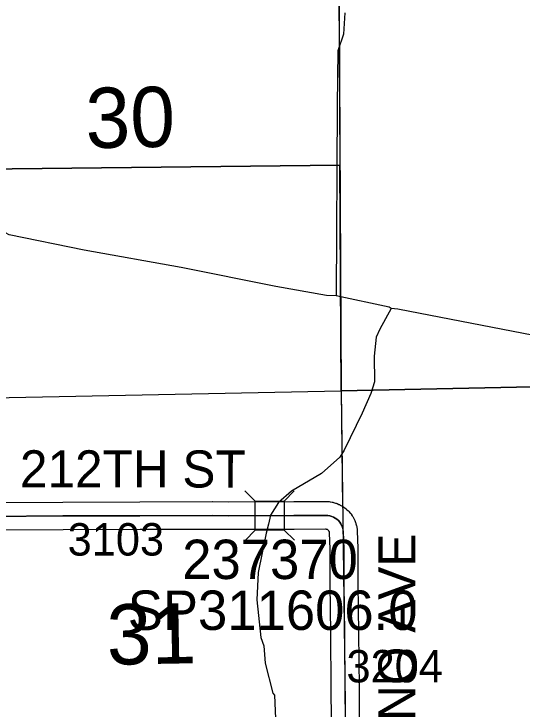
# Model space of a CAD drawing. Extents: x 23.6 to 68.7, y -63 to -29.
# Drawn here: x 44.905 to 46.003, y -45.271 to -43.771 of the extents above; entities that cross this region are included whole.
import ezdxf

# ---------------------------------------------------------------- set-up
doc = ezdxf.new("R2010")
doc.units = 0
for name, color, linetype in [('tdCoHydroRiver', 7, 'Continuous'), ('tdCoSecRdNmbr', 7, 'Continuous'), ('tdCoSecRdTxt', 7, 'Continuous'), ('tdCoSecRteBand', 7, 'Continuous'), ('tdCoSecRteCL', 7, 'Continuous'), ('tdCoSectLine', 7, 'Continuous'), ('tdCoSectLinePart', 7, 'Continuous'), ('tdCoSectNmbr', 7, 'Continuous'), ('tdCoStrucSec', 7, 'Continuous'), ('tdCoStrucSecCoName', 7, 'Continuous'), ('tdCoStrucSecFHWANum', 7, 'Continuous'), ('tdCoSurfGravel', 7, 'Continuous'), ('tdCoTwpBndry', 7, 'Continuous'), ('tdCoTwpBndryShd', 7, 'Continuous')]:
    doc.layers.add(name, color=color, linetype=linetype)

msp = doc.modelspace()

# ---------------------------------------------------------------- linework, layer by layer
at = {"layer": 'tdCoHydroRiver'}
for points in [[(45.6201, -43.7688), (45.6174, -43.8146), (45.6052, -43.8511), (45.6033, -43.9679), (45.6015, -44.3799)], [(45.4712, -44.3593), (45.2664, -44.3186), (45.0569, -44.2812), (44.8949, -44.248), (44.887, -44.2433)], [(45.6015, -44.3799), (45.5806, -44.3786), (45.4712, -44.3593)], [(45.7202, -44.4071), (45.7154, -44.4039), (45.6015, -44.3799)], [(45.7202, -44.4071), (45.6954, -44.4515), (45.6877, -44.469), (45.6834, -44.5101), (45.684, -44.5653), (45.6764, -44.5906), (45.6577, -44.6325), (45.6186, -44.713), (45.6091, -44.7275), (45.5698, -44.7633), (45.5051, -44.8012), (45.4767, -44.8257)], [(46.3384, -44.6465), (46.313, -44.6326), (46.184, -44.5298), (46.1093, -44.4833), (46.0508, -44.4697), (45.7344, -44.4085), (45.7202, -44.4071)], [(45.4767, -44.8257), (45.4595, -44.8531), (45.4548, -44.8723), (45.4501, -44.8916), (45.433, -44.9766), (45.4301, -45.0358), (45.4383, -45.1173), (45.4448, -45.1346), (45.4483, -45.1725), (45.4647, -45.237), (45.4679, -45.2417), (45.4718, -45.3254)]]:
    msp.add_lwpolyline(points, dxfattribs=at)
at = {"layer": 'tdCoSecRteBand'}
for points in [[(44.8524, -44.8255), (45.0111, -44.8247), (45.0111, -44.8247), (45.0112, -44.8247), (45.1775, -44.8242), (45.1775, -44.8242), (45.1776, -44.8242), (45.3337, -44.8238), (45.3339, -44.8238), (45.3341, -44.8238), (45.3678, -44.8242), (45.5101, -44.8237), (45.5786, -44.8233), (45.5795, -44.8233), (45.5805, -44.8234), (45.5848, -44.8236), (45.5865, -44.8237), (45.5882, -44.824), (45.5925, -44.8248), (45.5942, -44.825), (45.5958, -44.8255), (45.6, -44.8267), (45.6016, -44.8272), (45.6032, -44.8279), (45.6072, -44.8296), (45.6088, -44.8302), (45.6102, -44.8311), (45.614, -44.8332), (45.6155, -44.834), (45.6169, -44.835), (45.6204, -44.8376), (45.6218, -44.8385), (45.6231, -44.8397), (45.6263, -44.8426), (45.6276, -44.8438), (45.6287, -44.8451), (45.6316, -44.8483), (45.6327, -44.8496), (45.6337, -44.851), (45.6361, -44.8546), (45.6371, -44.856), (45.6379, -44.8575), (45.64, -44.8613), (45.6408, -44.8628), (45.6414, -44.8644), (45.643, -44.8685), (45.6436, -44.87), (45.6441, -44.8717), (45.6452, -44.8759), (45.6457, -44.8775), (45.6459, -44.8792), (45.6466, -44.8835), (45.6468, -44.8852), (45.6469, -44.887), (45.6482, -44.9248), (45.6482, -44.9253), (45.6482, -44.9258), (45.6484, -45.0009), (45.6497, -45.1073), (45.6497, -45.1074), (45.6497, -45.1074), (45.6507, -45.2259), (45.652, -45.3651)], [(45.592, -45.3657), (45.5907, -45.2265), (45.5907, -45.2265), (45.5907, -45.2265), (45.5897, -45.108), (45.5884, -45.0015), (45.5884, -45.0014), (45.5884, -45.0012), (45.5882, -44.9264), (45.587, -44.8908), (45.5869, -44.8899), (45.5866, -44.889), (45.5863, -44.8882), (45.5858, -44.8873), (45.5853, -44.8866), (45.5847, -44.8859), (45.584, -44.8852), (45.5832, -44.8847), (45.5824, -44.8842), (45.5815, -44.8839), (45.5806, -44.8836), (45.5797, -44.8834), (45.578, -44.8833), (45.5104, -44.8837), (45.5103, -44.8837), (45.5103, -44.8837), (45.3678, -44.8842), (45.3676, -44.8842), (45.3674, -44.8842), (45.3337, -44.8838), (45.1777, -44.8842), (45.0114, -44.8847), (44.8528, -44.8855)]]:
    msp.add_lwpolyline(points, dxfattribs=at)
at = {"layer": 'tdCoSecRteCL'}
msp.add_lwpolyline([(45.622, -45.3655), (45.6207, -45.2262), (45.6197, -45.1077), (45.6184, -45.0011), (45.6182, -44.9258), (45.6169, -44.888), (45.6163, -44.8837), (45.6151, -44.8795), (45.6135, -44.8755), (45.6115, -44.8717), (45.609, -44.8681), (45.6061, -44.8648), (45.6029, -44.8619), (45.5994, -44.8593), (45.5956, -44.8572), (45.5916, -44.8555), (45.5874, -44.8543), (45.5831, -44.8536), (45.5788, -44.8533), (45.5102, -44.8537), (45.3677, -44.8542), (45.3338, -44.8538), (45.1776, -44.8542), (45.0112, -44.8547), (44.8526, -44.8555)], dxfattribs=at)
at = {"layer": 'tdCoSectLine'}
for points in [[(45.6066, -43.6013), (45.6121, -44.5846)], [(45.6121, -44.5846), (46.6109, -44.564)], [(44.6438, -44.6042), (45.6121, -44.5846)], [(45.6121, -44.5846), (45.6247, -45.5981)]]:
    msp.add_lwpolyline(points, dxfattribs=at)
at = {"layer": 'tdCoSectLinePart'}
for points in [[(45.6067, -43.631), (45.6121, -44.5846)], [(45.6121, -44.5846), (46.6109, -44.564)], [(44.6438, -44.6042), (45.6121, -44.5846)], [(45.6121, -44.5846), (45.6152, -44.8349)]]:
    msp.add_lwpolyline(points, dxfattribs=at)
at = {"layer": 'tdCoStrucSec'}
for p, q in [((45.4263, -44.8227), (45.4041, -44.8006)), ((45.4889, -44.8224), (45.5109, -44.8002)), ((45.4265, -44.8853), (45.4044, -44.9075)), ((45.4891, -44.885), (45.5113, -44.9071))]:
    msp.add_line(p, q, dxfattribs=at)
msp.add_lwpolyline([(45.4263, -44.8227), (45.4889, -44.8224), (45.4891, -44.885), (45.4265, -44.8853)], close=True, dxfattribs=at)
at = {"layer": 'tdCoSurfGravel'}
for points in [[(44.6484, -44.8571), (44.7342, -44.8565), (44.8526, -44.8555), (45.0112, -44.8547), (45.1776, -44.8542), (45.3338, -44.8538), (45.3677, -44.8542), (45.5102, -44.8537), (45.5788, -44.8533), (45.5831, -44.8536), (45.5874, -44.8543), (45.5916, -44.8555), (45.5956, -44.8572), (45.5994, -44.8593), (45.6029, -44.8619), (45.6061, -44.8648), (45.609, -44.8681), (45.6115, -44.8717)], [(45.625, -45.5981), (45.6246, -45.5756), (45.6237, -45.4939), (45.622, -45.3655), (45.6207, -45.2262), (45.6197, -45.1077), (45.6184, -45.0011), (45.6182, -44.9258), (45.6169, -44.888), (45.6163, -44.8837), (45.6151, -44.8795), (45.6135, -44.8755), (45.6115, -44.8717)]]:
    msp.add_lwpolyline(points, dxfattribs=at)
at = {"layer": 'tdCoTwpBndry'}
msp.add_lwpolyline([(44.6442, -44.1085), (45.6093, -44.0973), (45.6121, -44.5846), (46.6109, -44.564), (47.0956, -44.5667), (47.1104, -45.065), (47.2282, -45.066)], dxfattribs=at)
at = {"layer": 'tdCoTwpBndryShd'}
msp.add_lwpolyline([(50.63, -46.4962), (49.6188, -46.5078), (48.63, -46.5299), (48.6282, -46.263), (48.4052, -46.2647), (48.3914, -45.9999), (48.1676, -46.01), (48.1595, -45.5695), (47.6229, -45.5808), (47.1225, -45.5829), (47.1206, -45.3103), (47.4063, -45.2992), (47.404, -45.0665), (47.3143, -45.0663), (47.2282, -45.066), (47.1104, -45.065), (47.0959, -44.5667), (46.6109, -44.564), (45.6121, -44.5846), (45.6093, -44.0972), (44.6442, -44.1085), (44.6364, -44.1086)], dxfattribs=at)

# ---------------------------------------------------------------- texts
at = {"layer": 'tdCoSecRdNmbr'}
for s, rotation, p in [('3103', 0.0351, (45.0214, -44.9402)), ('3204', 0.0355, (45.6236, -45.2139))]:
    msp.add_text(s, height=0.07, rotation=rotation, dxfattribs=at).set_placement(p)
at = {"layer": 'tdCoSecRdTxt'}
for s, rotation, p in [('212TH ST', 359.9503, (44.9183, -44.7929)), ('MERINO AVE', 90, (45.7725, -45.5645))]:
    msp.add_text(s, height=0.08, rotation=rotation, dxfattribs=at).set_placement(p)
at = {"layer": 'tdCoSectNmbr'}
for s, p in [('30', (45.061, -44.061)), ('31', (45.1068, -45.1759))]:
    msp.add_text(s, height=0.13, rotation=1.0351, dxfattribs=at).set_placement(p)
at = {"layer": 'tdCoStrucSecCoName'}
msp.add_text('SP311606.0', height=0.085, dxfattribs=at).set_placement((45.1513, -45.1006))
at = {"layer": 'tdCoStrucSecFHWANum'}
msp.add_text('237370', height=0.085, dxfattribs=at).set_placement((45.2688, -44.9908))

doc.saveas('drawing.dxf')
